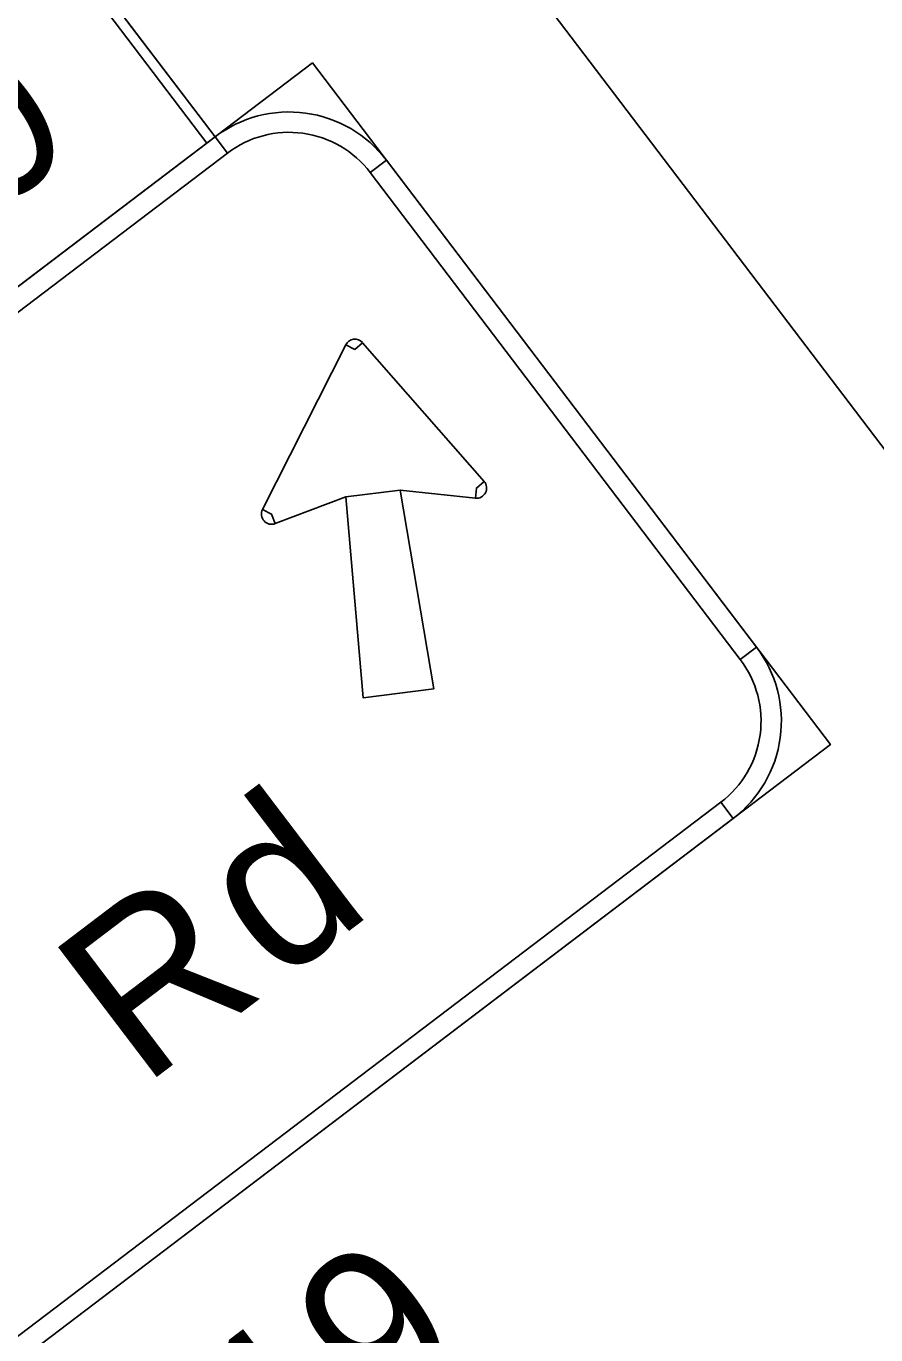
# Model space of a CAD drawing. Extents: x 2001876 to 2025694, y 804561 to 868938.
# Drawn here: x 2014901.7 to 2015007.3, y 822227.7 to 822390.4 of the extents above; entities that cross this region are included whole.
import ezdxf

# ---------------------------------------------------------------- set-up
doc = ezdxf.new("R2010")
doc.units = 0
for name, color, linetype in [('RD_PD_CLEAR ZONE', 7, 'Continuous'), ('TR SN EXTRUDED PANEL SIGNS - GROUND MOUNTED', 7, 'Continuous'), ('TR SN EXTRUDED PANEL SIGNS- MOUNTED OVERHEAD', 7, 'Continuous')]:
    doc.layers.add(name, color=color, linetype=linetype)

msp = doc.modelspace()

# ---------------------------------------------------------------- linework, layer by layer
at = {"layer": 'RD_PD_CLEAR ZONE'}
msp.add_arc((2020767.46, 826282.99), 7994.76, 207.545411, 229.949057, dxfattribs=at)
at = {"layer": 'TR SN EXTRUDED PANEL SIGNS - GROUND MOUNTED'}
for p, q in [((2014925.22, 822376.62), (2014926.75, 822374.6)), ((2014944.5, 822372.18), (2014946.52, 822373.71)), ((2014941.45, 822350.77), (2014942.58, 822350.2)), ((2014942.58, 822350.2), (2014943.53, 822351.03)), ((2014957.69, 822332.96), (2014957.56, 822331.7)), ((2014958.65, 822333.79), (2014957.69, 822332.96)), ((2014932.25, 822329.73), (2014931.12, 822330.31)), ((2014932.7, 822328.55), (2014932.25, 822329.73)), ((2014992.49, 822313.19), (2014990.47, 822311.66)), ((2014988.05, 822293.91), (2014989.58, 822291.89))]:
    msp.add_line(p, q, dxfattribs=at)
for points in [[(2014834.44, 822307.66), (2014925.22, 822376.62), (2014902.23, 822406.88), (2014811.45, 822337.92), (2014834.44, 822307.66)], [(2014924.21, 822375.85), (2014903.52, 822403.08), (2014904.53, 822403.85), (2014925.22, 822376.62), (2014924.21, 822375.85)], [(2014795.92, 822144.78), (2015001.68, 822301.09), (2014937.32, 822385.81), (2014731.56, 822229.51), (2014795.92, 822144.78)], [(2014926.75, 822374.6), (2014745.19, 822236.68), (2014743.66, 822238.7), (2014925.22, 822376.62), (2014926.75, 822374.6)], [(2014990.47, 822311.66), (2014944.5, 822372.18), (2014946.52, 822373.71), (2014992.49, 822313.19), (2014990.47, 822311.66)], [(2014942.58, 822350.2), (2014941.45, 822350.77), (2014931.12, 822330.31), (2014932.25, 822329.73), (2014932.7, 822328.55), (2014941.48, 822331.86), (2014948.23, 822332.72), (2014957.56, 822331.7), (2014957.69, 822332.96), (2014958.65, 822333.79), (2014943.53, 822351.03), (2014942.58, 822350.2)], [(2014952.39, 822308.03), (2014943.6, 822306.91), (2014941.48, 822331.86), (2014948.23, 822332.72), (2014952.39, 822308.03)], [(2014806.49, 822155.99), (2014988.05, 822293.91), (2014989.58, 822291.89), (2014808.02, 822153.97), (2014806.49, 822155.99)]]:
    msp.add_lwpolyline(points, close=True, dxfattribs=at)
for centre, radius, start, end in [((2014934.41, 822364.51), 15.2, 37.2218, 127.222), ((2014934.41, 822364.51), 12.67, 37.2218, 127.222), ((2014942.58, 822350.2), 1.27, 41.2412, 153.2022), ((2014957.69, 822332.96), 1.27, 263.7756, 41.2414), ((2014932.25, 822329.73), 1.27, 153.2022, 290.668), ((2014980.39, 822304), 15.2, 307.2219, 37.2221), ((2014980.39, 822304), 12.67, 307.2219, 37.2221)]:
    msp.add_arc(centre, radius, start, end, dxfattribs=at)
at = {"layer": 'TR SN EXTRUDED PANEL SIGNS- MOUNTED OVERHEAD'}
msp.add_lwpolyline([(2014966.45, 822393), (2015457.32, 822765.89), (2015521, 822682.06), (2015030.13, 822309.17)], close=True, dxfattribs=at)

# ---------------------------------------------------------------- texts
at = {"layer": 'TR SN EXTRUDED PANEL SIGNS - GROUND MOUNTED'}
for s, height, p in [('9', 19, (2014897.52, 822366.71)), ('d', 20.27, (2014933.07, 822271.23)), ('R', 20.27, (2014916.2, 822258.42))]:
    msp.add_text(s, height=height, rotation=37.2218, dxfattribs=at).set_placement(p)
at = {"layer": 'TR SN EXTRUDED PANEL SIGNS- MOUNTED OVERHEAD'}
msp.add_text('OH-15-19', height=20, rotation=37.2218, dxfattribs=at).set_placement((2014863.74, 822153.98))

doc.saveas('drawing.dxf')
